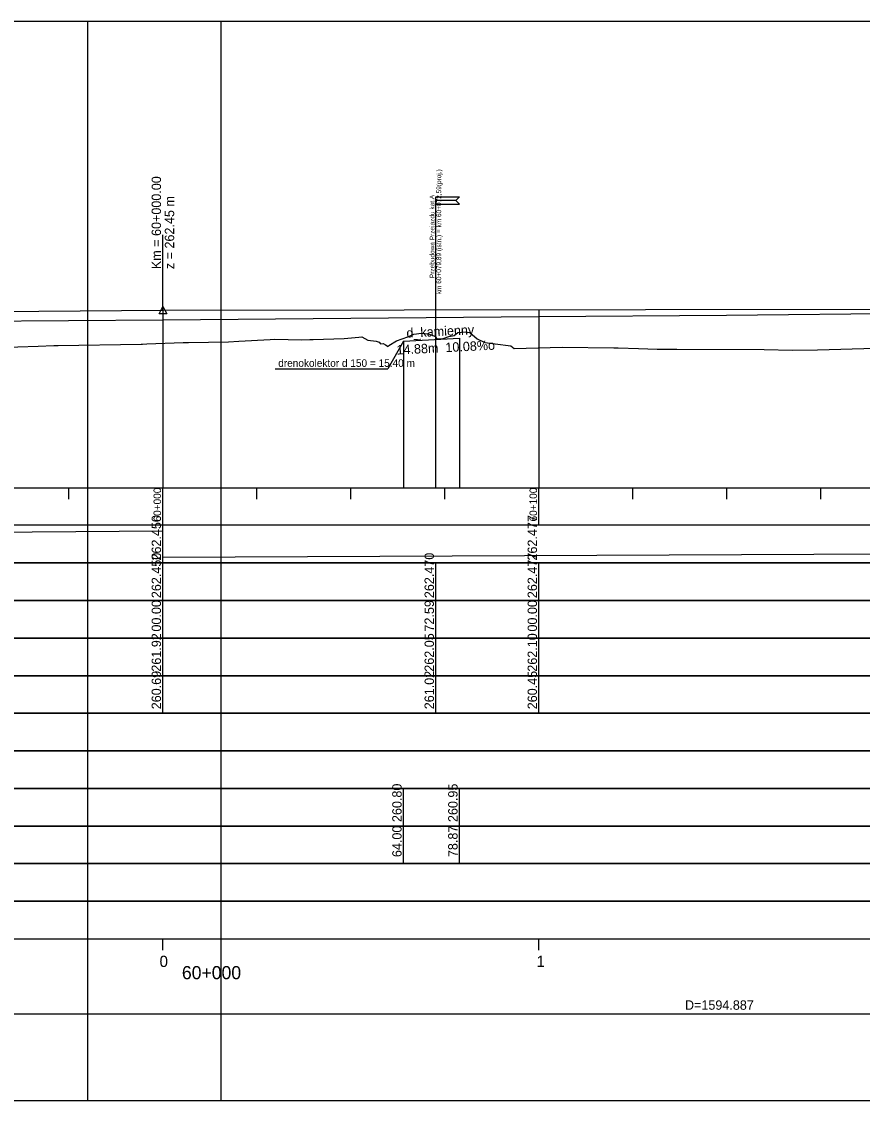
# Model space of a CAD drawing. Extents: x 6445630 to 6518227, y 5499240 to 5511716.
# Drawn here: x 6459193.6 to 6459417.3, y 5508966.7 to 5509253.7 of the extents above; entities that cross this region are included whole.
import ezdxf

# ---------------------------------------------------------------- set-up
doc = ezdxf.new("R2010")
doc.units = 0
for name, color, linetype in [('Default', 7, 'Continuous'), ('TOR_PROF-drenaze', 7, 'Continuous'), ('TOR_PROF-drenokolektory', 7, 'Continuous'), ('TOR_PROF-obiekty+opisy', 7, 'Continuous'), ('TOR_PROF-opisy glowne', 7, 'Continuous'), ('TOR_PROF-opisy pomocnicze', 7, 'Continuous'), ('TOR_PROF-tabelka-geometria T1', 7, 'Continuous'), ('TOR_PROF-tabelka-kilometracja', 7, 'Continuous'), ('TOR_PROF-tabelka-odleglosci T1', 7, 'Continuous'), ('TOR_PROF-tabelka-pochylenia proj T1', 7, 'Continuous'), ('TOR_PROF-tabelka-rodzaj rowu T1', 7, 'Continuous'), ('TOR_PROF-tabelka-rodzaj rurociagow T1', 7, 'Continuous'), ('TOR_PROF-tabelka-rowyT1', 7, 'Continuous'), ('TOR_PROF-tabelka-rurociagi T1', 7, 'Continuous'), ('TOR_PROF-tabelka-rzedne istn T1', 7, 'Continuous'), ('TOR_PROF-tabelka-rzedne proj T1', 7, 'Continuous'), ('TOR_PROF-tabelka-teren istniejacy T1', 7, 'Continuous'), ('TOR_PROF-tabelka-warstwa ochronna T1', 7, 'Continuous'), ('TOR_PROF-tor istniejacy T1', 7, 'Continuous'), ('TOR_PROF-tor projektowany', 7, 'Continuous'), ('TOR_PROF-uklad odniesienia', 7, 'Continuous'), ('TOR_PROF-warstwa ochronna', 7, 'Continuous'), ('TOR_RAMKI-dodatkowe3', 7, 'Continuous'), ('TOR_RAMKI-MASKA WYCIECIA', 7, 'Continuous')]:
    doc.layers.add(name, color=color, linetype=linetype)

msp = doc.modelspace()

# ---------------------------------------------------------------- linework, layer by layer
at = {"layer": 'TOR_PROF-drenaze'}
msp.add_lwpolyline([(6459295.21, 5509168.74), (6459310.08, 5509169.49)], dxfattribs=at)
at = {"layer": 'TOR_PROF-drenokolektory'}
for points in [[(6459310.08, 5509169.49), (6459310.08, 5509134.74), (6459310.08, 5509129.74), (6459310.08, 5509129.74)], [(6459310.08, 5509169.49), (6459310.08, 5509134.74), (6459310.08, 5509129.74), (6459310.08, 5509129.74)], [(6459295.21, 5509168.74), (6459295.21, 5509134.74), (6459295.21, 5509129.74), (6459295.21, 5509129.74)], [(6459295.21, 5509168.74), (6459295.21, 5509134.74), (6459295.21, 5509129.74), (6459295.21, 5509129.74)]]:
    msp.add_lwpolyline(points, dxfattribs=at)
at = {"layer": 'TOR_PROF-obiekty+opisy'}
for p, q in [((6459303.8, 5509129.74), (6459303.8, 5509207.09)), ((6459295.21, 5509168.73), (6459291.03, 5509161.39)), ((6459261.04, 5509161.39), (6459291.03, 5509161.39))]:
    msp.add_line(p, q, dxfattribs=at)
for points in [[(6459310.05, 5509207.09), (6459309.12, 5509206.15), (6459303.8, 5509206.15), (6459303.8, 5509207.09), (6459310.05, 5509207.09)], [(6459310.05, 5509205.21), (6459309.12, 5509206.15), (6459303.8, 5509206.15), (6459303.8, 5509205.21), (6459310.05, 5509205.21)]]:
    msp.add_lwpolyline(points, dxfattribs=at)
at = {"layer": 'TOR_PROF-opisy pomocnicze'}
msp.add_line((6459231.21, 5509176.99), (6459231.21, 5509196.99), dxfattribs=at)
msp.add_line((6459231.21, 5509176.99), (6459231.21, 5509196.99), dxfattribs=at)
msp.add_lwpolyline([(6459231.21, 5509177.99), (6459232.21, 5509175.99), (6459230.21, 5509175.99)], close=True, dxfattribs=at)
msp.add_lwpolyline([(6459231.21, 5509177.99), (6459232.21, 5509175.99), (6459230.21, 5509175.99)], close=True, dxfattribs=at)
at = {"layer": 'TOR_PROF-tabelka-geometria T1'}
for points in [[(6452331.21, 5508989.74), (6462728.4, 5508989.74)], [(6452331.21, 5508989.74), (6462731.21, 5508989.74)]]:
    msp.add_lwpolyline(points, dxfattribs=at)
at = {"layer": 'TOR_PROF-tabelka-kilometracja'}
for points in [[(6459231.21, 5509006.74), (6459231.21, 5509009.74)], [(6459231.21, 5509006.74), (6459231.21, 5509009.74)], [(6459331.21, 5509006.74), (6459331.21, 5509009.74)]]:
    msp.add_lwpolyline(points, dxfattribs=at)
at = {"layer": 'TOR_PROF-tabelka-odleglosci T1'}
for points in [[(6459231.21, 5509099.74), (6459231.21, 5509109.74)], [(6459303.8, 5509099.74), (6459303.8, 5509109.74)], [(6459331.21, 5509099.74), (6459331.21, 5509109.74)], [(6459231.21, 5509089.74), (6459231.21, 5509099.74)], [(6459303.8, 5509089.74), (6459303.8, 5509099.74)], [(6459331.21, 5509089.74), (6459331.21, 5509099.74)]]:
    msp.add_lwpolyline(points, dxfattribs=at)
msp.add_lwpolyline([(6452331.21, 5509089.74), (6462731.21, 5509089.74), (6462731.21, 5509099.74), (6452331.21, 5509099.74)], close=True, dxfattribs=at)
at = {"layer": 'TOR_PROF-tabelka-pochylenia proj T1'}
msp.add_lwpolyline([(6452331.21, 5509109.74), (6462731.21, 5509109.74), (6462731.21, 5509119.74), (6452331.21, 5509119.74)], close=True, dxfattribs=at)
for points in [[(6458316.21, 5509111.24), (6459231.21, 5509118.24)], [(6459231.21, 5509109.74), (6459231.21, 5509119.74)], [(6459231.21, 5509111.24), (6460751.21, 5509118.24)]]:
    msp.add_lwpolyline(points, dxfattribs=at)
at = {"layer": 'TOR_PROF-tabelka-rodzaj rowu T1'}
for points in [[(6452331.21, 5509049.74), (6462731.21, 5509049.74), (6462731.21, 5509059.74), (6452331.21, 5509059.74)], [(6452331.21, 5509029.74), (6462731.21, 5509029.74), (6462731.21, 5509039.74), (6452331.21, 5509039.74)]]:
    msp.add_lwpolyline(points, close=True, dxfattribs=at)
for points in [[(6459295.21, 5509029.74), (6459295.21, 5509039.74)], [(6459310.08, 5509029.74), (6459310.08, 5509039.74)]]:
    msp.add_lwpolyline(points, dxfattribs=at)
at = {"layer": 'TOR_PROF-tabelka-rowyT1'}
msp.add_lwpolyline([(6452331.21, 5509059.74), (6462731.21, 5509059.74), (6462731.21, 5509069.74), (6452331.21, 5509069.74)], close=True, dxfattribs=at)
at = {"layer": 'TOR_PROF-tabelka-rurociagi T1'}
msp.add_lwpolyline([(6452331.21, 5509039.74), (6462731.21, 5509039.74), (6462731.21, 5509049.74), (6452331.21, 5509049.74)], close=True, dxfattribs=at)
for points in [[(6459295.21, 5509039.74), (6459295.21, 5509049.74)], [(6459310.08, 5509039.74), (6459310.08, 5509049.74)]]:
    msp.add_lwpolyline(points, dxfattribs=at)
at = {"layer": 'TOR_PROF-tabelka-rzedne istn T1'}
msp.add_lwpolyline([(6452331.21, 5509079.74), (6462731.21, 5509079.74), (6462731.21, 5509089.74), (6452331.21, 5509089.74)], close=True, dxfattribs=at)
for points in [[(6459231.21, 5509079.74), (6459231.21, 5509089.74)], [(6459303.8, 5509079.74), (6459303.8, 5509089.74)], [(6459331.21, 5509079.74), (6459331.21, 5509089.74)], [(6459231.21, 5509069.74), (6459231.21, 5509079.74)], [(6459231.21, 5509069.74), (6459231.21, 5509079.74)], [(6459231.21, 5509069.74), (6459231.21, 5509079.74)], [(6459231.21, 5509069.74), (6459231.21, 5509079.74)], [(6459231.21, 5509069.74), (6459231.21, 5509079.74)], [(6459303.8, 5509069.74), (6459303.8, 5509079.74)], [(6459331.21, 5509069.74), (6459331.21, 5509079.74)], [(6459331.21, 5509069.74), (6459331.21, 5509079.74)], [(6459331.21, 5509069.74), (6459331.21, 5509079.74)], [(6459331.21, 5509069.74), (6459331.21, 5509079.74)], [(6459331.21, 5509069.74), (6459331.21, 5509079.74)]]:
    msp.add_lwpolyline(points, dxfattribs=at)
at = {"layer": 'TOR_PROF-tabelka-rzedne proj T1'}
msp.add_lwpolyline([(6452331.21, 5509099.74), (6462731.21, 5509099.74), (6462731.21, 5509109.74), (6452331.21, 5509109.74)], close=True, dxfattribs=at)
at = {"layer": 'TOR_PROF-tabelka-teren istniejacy T1'}
msp.add_lwpolyline([(6452331.21, 5509069.74), (6462731.21, 5509069.74), (6462731.21, 5509079.74), (6452331.21, 5509079.74)], close=True, dxfattribs=at)
msp.add_lwpolyline([(6452331.21, 5509069.74), (6462731.21, 5509069.74), (6462731.21, 5509079.74), (6452331.21, 5509079.74)], close=True, dxfattribs=at)
msp.add_lwpolyline([(6452331.21, 5509069.74), (6462731.21, 5509069.74), (6462731.21, 5509079.74), (6452331.21, 5509079.74)], close=True, dxfattribs=at)
msp.add_lwpolyline([(6452331.21, 5509069.74), (6462731.21, 5509069.74), (6462731.21, 5509079.74), (6452331.21, 5509079.74)], close=True, dxfattribs=at)
msp.add_lwpolyline([(6452331.21, 5509069.74), (6462731.21, 5509069.74), (6462731.21, 5509079.74), (6452331.21, 5509079.74)], close=True, dxfattribs=at)
at = {"layer": 'TOR_PROF-tabelka-warstwa ochronna T1'}
msp.add_lwpolyline([(6452331.21, 5509019.74), (6462731.21, 5509019.74), (6462731.21, 5509029.74), (6452331.21, 5509029.74)], close=True, dxfattribs=at)
at = {"layer": 'TOR_PROF-tor istniejacy T1'}
msp.add_lwpolyline([(6459879.85, 5509178.04), (6459830.31, 5509177.94), (6459779.95, 5509177.99), (6459730.29, 5509177.79), (6459721.59, 5509177.74), (6459688.36, 5509177.64), (6459672.29, 5509177.64), (6459639.06, 5509177.69), (6459630.21, 5509177.64), (6459581, 5509177.39), (6459547.89, 5509177.14), (6459514.66, 5509176.94), (6459480.71, 5509176.44), (6459430.64, 5509176.09), (6459381.15, 5509175.59), (6459331.22, 5509175.24), (6459281.16, 5509174.74), (6459231.19, 5509174.34), (6459180.89, 5509173.94), (6459130.51, 5509173.69), (6459081.86, 5509173.34), (6459033.87, 5509173.04), (6458981.96, 5509172.69), (6458930.43, 5509172.44)], dxfattribs=at)
at = {"layer": 'TOR_PROF-tor projektowany'}
for p, q in [((6459231.21, 5509176.99), (6460751.21, 5509179.04)), ((6459231.21, 5509176.99), (6460751.21, 5509179.04)), ((6458316.21, 5509168.84), (6459231.21, 5509176.99)), ((6458316.21, 5509168.84), (6459231.21, 5509176.99))]:
    msp.add_line(p, q, dxfattribs=at)
for points in [[(6459231.21, 5509176.99), (6459231.21, 5509134.74), (6459231.21, 5509129.74), (6459231.21, 5509129.74)], [(6459231.21, 5509176.99), (6459231.21, 5509134.74), (6459231.21, 5509129.74), (6459231.21, 5509129.74)], [(6459231.21, 5509176.99), (6459231.21, 5509134.74), (6459231.21, 5509129.74), (6459231.21, 5509129.74)], [(6459231.21, 5509176.99), (6459231.21, 5509134.74), (6459231.21, 5509129.74), (6459231.21, 5509129.74)], [(6459231.21, 5509176.99), (6459231.21, 5509134.74), (6459231.21, 5509129.74), (6459231.21, 5509129.74)], [(6459331.21, 5509177.12), (6459331.21, 5509134.74), (6459331.21, 5509129.74), (6459331.21, 5509129.74)], [(6459331.21, 5509177.12), (6459331.21, 5509134.74), (6459331.21, 5509129.74), (6459331.21, 5509129.74)], [(6459331.21, 5509177.12), (6459331.21, 5509134.74), (6459331.21, 5509129.74), (6459331.21, 5509129.74)]]:
    msp.add_lwpolyline(points, dxfattribs=at)
at = {"layer": 'TOR_PROF-uklad odniesienia'}
for p, q in [((6452331.21, 5509129.74), (6462731.21, 5509129.74)), ((6459206.21, 5509126.74), (6459206.21, 5509129.74)), ((6459231.21, 5509119.74), (6459231.21, 5509129.74)), ((6459256.21, 5509126.74), (6459256.21, 5509129.74)), ((6459281.21, 5509126.74), (6459281.21, 5509129.74)), ((6459306.21, 5509126.74), (6459306.21, 5509129.74)), ((6459331.21, 5509119.74), (6459331.21, 5509129.74)), ((6459356.21, 5509126.74), (6459356.21, 5509129.74)), ((6459381.21, 5509126.74), (6459381.21, 5509129.74)), ((6459406.21, 5509126.74), (6459406.21, 5509129.74))]:
    msp.add_line(p, q, dxfattribs=at)
at = {"layer": 'TOR_PROF-warstwa ochronna'}
msp.add_lwpolyline([(6452331.21, 5509009.74), (6462731.21, 5509009.74), (6462731.21, 5509019.74), (6452331.21, 5509019.74)], close=True, dxfattribs=at)
at = {"layer": 'TOR_RAMKI-dodatkowe3'}
for p, q in [((6459251.4, 5509168.75), (6459259.78, 5509169.18)), ((6459259.78, 5509169.18), (6459260.91, 5509169.23)), ((6459260.91, 5509169.23), (6459268.15, 5509169.12)), ((6459268.15, 5509169.12), (6459270.25, 5509169.15)), ((6459270.25, 5509169.15), (6459271.16, 5509169.16)), ((6459271.16, 5509169.16), (6459279.45, 5509169.45)), ((6459279.45, 5509169.45), (6459283.32, 5509169.78)), ((6459283.32, 5509169.78), (6459284.09, 5509169.85)), ((6459284.09, 5509169.85), (6459285.7, 5509168.96)), ((6459285.7, 5509168.96), (6459287.92, 5509168.77)), ((6459291.33, 5509167.55), (6459293.34, 5509168.8)), ((6459293.34, 5509168.8), (6459296.38, 5509169.88)), ((6459296.38, 5509169.88), (6459296.99, 5509170.18)), ((6459296.99, 5509170.18), (6459297.99, 5509170.62)), ((6459297.99, 5509170.62), (6459299.97, 5509170.9)), ((6459299.97, 5509170.9), (6459301.85, 5509170.71)), ((6459301.85, 5509170.71), (6459303.69, 5509170.01)), ((6459303.69, 5509170.01), (6459304.08, 5509169.38)), ((6459304.08, 5509169.38), (6459305.16, 5509169.33)), ((6459305.16, 5509169.33), (6459305.77, 5509169.46)), ((6459305.77, 5509169.46), (6459306, 5509169.5)), ((6459306, 5509169.5), (6459307.25, 5509169.94)), ((6459307.25, 5509169.94), (6459308.65, 5509170.28)), ((6459308.65, 5509170.28), (6459309.65, 5509171)), ((6459309.65, 5509171), (6459311.63, 5509171.24)), ((6459311.63, 5509171.24), (6459312.8, 5509171.04)), ((6459312.8, 5509171.04), (6459314.78, 5509169.33)), ((6459314.78, 5509169.33), (6459316.79, 5509168.37)), ((6459171.06, 5509166.5), (6459198.05, 5509167.39)), ((6459198.05, 5509167.39), (6459202.16, 5509167.6)), ((6459202.16, 5509167.6), (6459203.04, 5509167.59)), ((6459203.04, 5509167.59), (6459203.36, 5509167.61)), ((6459203.36, 5509167.61), (6459225.44, 5509167.92)), ((6459225.44, 5509167.92), (6459225.76, 5509167.95)), ((6459225.76, 5509167.95), (6459226.92, 5509167.99)), ((6459226.92, 5509167.99), (6459236.6, 5509168.37)), ((6459236.6, 5509168.37), (6459237.36, 5509168.36)), ((6459237.36, 5509168.36), (6459238.05, 5509168.38)), ((6459238.05, 5509168.38), (6459248.66, 5509168.59)), ((6459248.66, 5509168.59), (6459251.4, 5509168.75)), ((6459287.92, 5509168.77), (6459288.72, 5509168.48)), ((6459288.72, 5509168.48), (6459289.11, 5509167.99)), ((6459289.11, 5509167.99), (6459289.76, 5509168.1)), ((6459289.76, 5509168.1), (6459290.44, 5509167.73)), ((6459290.44, 5509167.73), (6459291.11, 5509167.34)), ((6459291.11, 5509167.34), (6459291.21, 5509167.45)), ((6459291.21, 5509167.45), (6459291.33, 5509167.55)), ((6459316.79, 5509168.37), (6459319.58, 5509168)), ((6459319.58, 5509168), (6459323.73, 5509167.5)), ((6459323.73, 5509167.5), (6459324.67, 5509166.8)), ((6459324.67, 5509166.8), (6459337.44, 5509167.11)), ((6459337.44, 5509167.11), (6459351.18, 5509167)), ((6459351.18, 5509167), (6459352.33, 5509166.99)), ((6459352.33, 5509166.99), (6459357.66, 5509166.74)), ((6459357.66, 5509166.74), (6459362.68, 5509166.61)), ((6459362.68, 5509166.61), (6459367.93, 5509166.61)), ((6459367.93, 5509166.61), (6459391.13, 5509166.54)), ((6459391.13, 5509166.54), (6459398.62, 5509166.33)), ((6459398.62, 5509166.33), (6459405.33, 5509166.38)), ((6459405.33, 5509166.38), (6459408.41, 5509166.49)), ((6459408.41, 5509166.49), (6459426.1, 5509167.07))]:
    msp.add_line(p, q, dxfattribs=at)
at = {"layer": 'TOR_RAMKI-MASKA WYCIECIA'}
for points in [[(6457196.67, 5508966.75), (6459246.67, 5508966.75), (6459246.67, 5509253.75), (6457196.67, 5509253.75)], [(6459211.14, 5508966.75), (6460761.14, 5508966.75), (6460761.14, 5509253.75), (6459211.14, 5509253.75)]]:
    msp.add_lwpolyline(points, close=True, dxfattribs=at)

# ---------------------------------------------------------------- texts
at = {"layer": 'Default'}
for p in [(6459281.16, 5509174.74), (6459331.22, 5509175.24), (6459381.15, 5509175.59), (6459231.19, 5509174.34)]:
    msp.add_text('+', height=0.001, dxfattribs=at).set_placement(p)
at = {"layer": 'TOR_PROF-drenaze'}
for s, p in [('d_kamienny', (6459296.04, 5509169.66)), ('14.88m  10.08%o  ', (6459293.41, 5509165.15))]:
    msp.add_text(s, height=2.5, rotation=2.8876, dxfattribs=at).set_placement(p)
at = {"layer": 'TOR_PROF-obiekty+opisy'}
for s, p in [('km 60+079,89 (istn.) = km 60+072,59(proj.) ', (6459305.22, 5509181.22)), (' Przebudowa Przejazdu kat.A', (6459303.43, 5509185.02))]:
    msp.add_text(s, height=1.25, rotation=90, dxfattribs=at).set_placement(p)
at = {"layer": 'TOR_PROF-opisy glowne'}
msp.add_text('drenokolektor d 150 = 15.40 m', height=2, dxfattribs=at).set_placement((6459261.88, 5509161.9))
at = {"layer": 'TOR_PROF-opisy pomocnicze'}
for s, p in [('Km = 60+000.00', (6459230.71, 5509187.89)), ('Km = 60+000.00', (6459230.71, 5509187.89)), ('z = 262.45 m', (6459234.21, 5509187.89)), ('z = 262.45 m', (6459234.21, 5509187.89))]:
    msp.add_text(s, height=2.5, rotation=90, dxfattribs=at).set_placement(p)
at = {"layer": 'TOR_PROF-tabelka-geometria T1'}
msp.add_text('D=1594.887', height=2.5, dxfattribs=at).set_placement((6459370.06, 5508990.87))
at = {"layer": 'TOR_PROF-tabelka-kilometracja'}
for s, p in [('0', (6459230.32, 5509002.24)), ('1', (6459330.56, 5509002.24))]:
    msp.add_text(s, height=3, dxfattribs=at).set_placement(p)
msp.add_text('60+000', height=3.5, rotation=360, dxfattribs=at).set_placement((6459236.26, 5508998.99))
at = {"layer": 'TOR_PROF-tabelka-odleglosci T1'}
for s, p in [('262.450', (6459230.71, 5509100.37)), ('262.470', (6459303.3, 5509100.37)), ('262.477', (6459330.71, 5509100.37)), ('00.00', (6459230.71, 5509091.48)), ('72.59', (6459303.3, 5509091.48)), ('00.00', (6459330.71, 5509091.48))]:
    msp.add_text(s, height=2.5, rotation=90, dxfattribs=at).set_placement(p)
at = {"layer": 'TOR_PROF-tabelka-pochylenia proj T1'}
for s, p in [('262.450', (6459230.71, 5509110.37)), ('262.477', (6459330.71, 5509110.37))]:
    msp.add_text(s, height=2.5, rotation=90, dxfattribs=at).set_placement(p)
at = {"layer": 'TOR_PROF-tabelka-rodzaj rurociagow T1'}
for s, p in [('64.00', (6459294.71, 5509031.48)), ('78.87', (6459309.58, 5509031.48))]:
    msp.add_text(s, height=2.5, rotation=90, dxfattribs=at).set_placement(p)
at = {"layer": 'TOR_PROF-tabelka-rurociagi T1'}
for s, p in [('260.80', (6459294.71, 5509040.8)), ('260.95', (6459309.58, 5509040.8))]:
    msp.add_text(s, height=2.5, rotation=90, dxfattribs=at).set_placement(p)
at = {"layer": 'TOR_PROF-tabelka-rzedne istn T1'}
for s, p in [('261.92', (6459230.71, 5509080.81)), ('262.05', (6459303.3, 5509080.8)), ('262.10', (6459330.71, 5509080.8)), ('260.69', (6459230.71, 5509070.8)), ('261.02', (6459303.3, 5509070.81)), ('260.45', (6459330.71, 5509070.8))]:
    msp.add_text(s, height=2.5, rotation=90, dxfattribs=at).set_placement(p)
at = {"layer": 'TOR_PROF-uklad odniesienia'}
for s, p in [('60+000', (6459230.71, 5509120.76)), ('60+100', (6459330.71, 5509120.76))]:
    msp.add_text(s, height=2, rotation=90, dxfattribs=at).set_placement(p)

doc.saveas('drawing.dxf')
